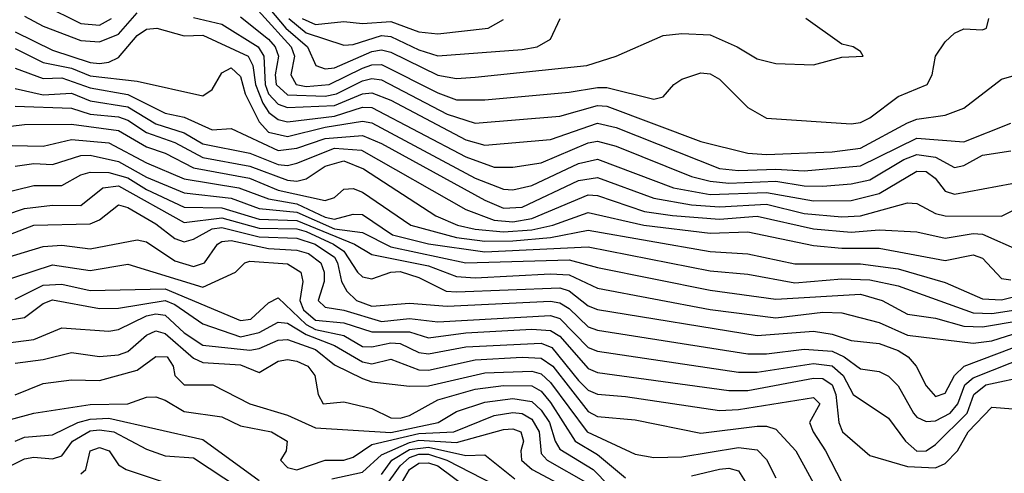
# Model space of a CAD drawing. Header units: metres. Extents: x -51132 to -49532, y -231222 to -229437.
# Tile 443 of 656: x -50159 to -50107, y -230431 to -230407. Entities that reach past the tile are written whole.
import ezdxf

# ---------------------------------------------------------------- set-up
doc = ezdxf.new("R2010")
doc.units = ezdxf.units.M
for name, color, linetype in [('CONTOUR_HALF', 8, 'Continuous'), ('CONTOUR_INDEX', 1, 'Continuous'), ('CONTOUR_INTER', 3, 'Continuous')]:
    doc.layers.add(name, color=color, linetype=linetype)

msp = doc.modelspace()

# ---------------------------------------------------------------- linework, layer by layer
at = {"layer": 'CONTOUR_HALF'}
for points, elevation in [([(-50158.08, -230406.528), (-50156.08, -230407.514), (-50155.08, -230407.615), (-50154.451, -230407.259)], 44.5), ([(-50146.017, -230406.759), (-50145.159, -230407.759), (-50144.007, -230408.759), (-50143.562, -230409.759), (-50143.08, -230409.931), (-50142.58, -230409.875), (-50140.58, -230409.009), (-50140.08, -230408.924), (-50139.58, -230409.039), (-50137.08, -230410.276), (-50136.08, -230410.446), (-50135.08, -230410.381), (-50129.15, -230409.759), (-50127.583, -230409.259), (-50125.08, -230408.15), (-50124.08, -230408.044), (-50122.58, -230408.127), (-50121.14, -230408.759), (-50120.08, -230409.395), (-50119.08, -230409.649), (-50117.08, -230409.722), (-50115.58, -230409.303), (-50114.439, -230409.259), (-50114.58, -230409.003), (-50114.964, -230408.759), (-50115.58, -230408.62), (-50117.497, -230407.259)], 43.5), ([(-50147.58, -230407.159), (-50146.08, -230408.352), (-50145.727, -230408.759), (-50145.551, -230409.259), (-50145.727, -230410.259), (-50145.682, -230410.759), (-50145.08, -230411.313), (-50143.08, -230411.391), (-50142.476, -230411.259), (-50141.08, -230410.574), (-50140.58, -230410.443), (-50140.08, -230410.511), (-50136.58, -230412.344), (-50135.08, -230412.816), (-50130.58, -230412.442), (-50128.58, -230411.889), (-50128.08, -230411.916), (-50123.08, -230413.802), (-50120.58, -230414.412), (-50119.58, -230414.49), (-50116.08, -230414.355), (-50114.58, -230414.157), (-50112.08, -230412.807), (-50111.58, -230412.618), (-50110.08, -230412.405), (-50109.08, -230412.025), (-50107.08, -230410.489), (-50106.279, -230410.259)], 44.5), ([(-50144.288, -230407.259), (-50143.58, -230407.563), (-50142.08, -230407.411), (-50141.08, -230407.525), (-50139.58, -230407.405), (-50138.08, -230407.963), (-50137.08, -230408.068), (-50134.388, -230407.759), (-50133.58, -230407.313)], 42.5), ([(-50159.58, -230407.957), (-50157.58, -230408.939), (-50155.58, -230409.602), (-50155.08, -230409.639), (-50154.58, -230409.574), (-50154.08, -230409.32), (-50153.08, -230408.163), (-50152.58, -230407.818), (-50152.04, -230407.759), (-50150.58, -230408.182), (-50149.58, -230408.146), (-50147.166, -230409.259), (-50146.915, -230409.759), (-50146.779, -230410.759), (-50146.392, -230411.759), (-50146.065, -230412.259), (-50145.58, -230412.624), (-50145.08, -230412.753), (-50142.58, -230412.449), (-50141.08, -230411.978), (-50140.58, -230411.997), (-50135.58, -230414.617), (-50134.08, -230415.171), (-50133.08, -230415.161), (-50131.58, -230414.933), (-50129.08, -230413.867), (-50128.58, -230413.785), (-50127.58, -230414.053), (-50123.58, -230415.66), (-50122.58, -230415.916), (-50121.58, -230416.016), (-50119.08, -230415.912), (-50117.58, -230416.154), (-50116.58, -230416.178), (-50115.08, -230416.061), (-50114.08, -230415.844), (-50112.267, -230414.759), (-50111.58, -230414.49), (-50110.58, -230414.641), (-50109.58, -230415.192), (-50109.08, -230415.071), (-50108.08, -230414.534), (-50106.58, -230414.305)], 45.5), ([(-50159.58, -230409.9), (-50158.08, -230410.452), (-50157.08, -230410.41), (-50155.58, -230410.942), (-50153.58, -230411.289), (-50151.58, -230412.283), (-50150.58, -230412.512), (-50149.08, -230413.174), (-50148.08, -230413.101), (-50145.58, -230414.273), (-50144.58, -230414.159), (-50143.08, -230413.632), (-50141.08, -230413.488), (-50140.08, -230413.909), (-50134.58, -230416.924), (-50133.58, -230417.343), (-50132.58, -230417.302), (-50129.58, -230415.87), (-50128.58, -230415.707), (-50125.58, -230416.819), (-50123.58, -230417.177), (-50122.08, -230417.281), (-50119.58, -230417.139), (-50117.58, -230417.628), (-50115.58, -230417.81), (-50114.58, -230417.751), (-50112.08, -230417.067), (-50111.58, -230417.104), (-50110.58, -230417.639), (-50110.08, -230417.752), (-50107.08, -230417.774), (-50106.08, -230417.274)], 46.5), ([(-50159.58, -230411.919), (-50156.58, -230412.017), (-50155.58, -230412.34), (-50154.08, -230412.485), (-50153.58, -230412.662), (-50152.58, -230413.329), (-50151.08, -230413.853), (-50149.58, -230414.646), (-50147.08, -230415.117), (-50145.08, -230415.855), (-50144.58, -230415.907), (-50144.08, -230415.792), (-50143.08, -230415.109), (-50142.08, -230414.833), (-50141.027, -230415.259), (-50137.175, -230417.759), (-50136.022, -230418.259), (-50135.08, -230418.464), (-50133.58, -230418.607), (-50132.08, -230418.497), (-50130.947, -230418.259), (-50129.08, -230417.577), (-50126.118, -230418.259), (-50122.58, -230418.686), (-50120.58, -230418.608), (-50117.08, -230419.329), (-50115.58, -230419.486), (-50113.58, -230419.479), (-50110.08, -230420.141), (-50108.58, -230419.829), (-50108.08, -230420.008), (-50107.08, -230421.086), (-50106.58, -230421.163)], 47.5), ([(-50160.58, -230413.995), (-50158.08, -230414.042), (-50156.58, -230413.7), (-50154.58, -230413.871), (-50152.58, -230414.928), (-50150.58, -230415.778), (-50147.658, -230416.259), (-50146.08, -230416.858), (-50144.58, -230417.119), (-50143.08, -230417.823), (-50142.58, -230417.933), (-50141.58, -230417.661), (-50141.08, -230417.679), (-50139.484, -230418.759), (-50137.58, -230419.247), (-50134.58, -230419.668), (-50129.08, -230419.399), (-50122.58, -230420.681), (-50120.58, -230420.861), (-50118.08, -230421.315), (-50115.58, -230421.109), (-50114.08, -230421.159), (-50112.58, -230421.484), (-50108.58, -230422.912), (-50107.58, -230422.95), (-50106.08, -230422.731)], 48.5), ([(-50163.08, -230417.235), (-50158.58, -230416.141), (-50157.08, -230416.14), (-50156.08, -230415.581), (-50155.58, -230415.435), (-50154.58, -230415.445), (-50153.58, -230415.739), (-50152.58, -230416.357), (-50150.58, -230417.301), (-50148.58, -230417.338), (-50146.58, -230417.926), (-50144.58, -230417.998), (-50141.506, -230419.259), (-50140.58, -230419.806), (-50137.58, -230420.419), (-50136.08, -230420.981), (-50135.08, -230421.051), (-50131.08, -230420.839), (-50130.08, -230420.893), (-50128.58, -230421.611), (-50122.58, -230422.746), (-50119.08, -230423.178), (-50116.58, -230422.892), (-50115.58, -230422.912), (-50113.58, -230423.441), (-50112.08, -230424.104), (-50108.58, -230424.53), (-50107.58, -230424.407), (-50106.08, -230423.926)], 49.5), ([(-50161.08, -230419.211), (-50158.58, -230418.258), (-50155.58, -230418.183), (-50155.08, -230417.968), (-50154.08, -230417.167), (-50153.58, -230417.32), (-50152.08, -230418.182), (-50151.08, -230418.967), (-50150.58, -230419.134), (-50150.08, -230419.004), (-50149.08, -230418.448), (-50148.58, -230418.385), (-50146.58, -230418.883), (-50144.58, -230418.953), (-50143.606, -230419.259), (-50142.58, -230419.954), (-50142.408, -230420.259), (-50142.209, -230421.259), (-50141.927, -230421.759), (-50141.403, -230422.259), (-50140.58, -230422.558), (-50138.58, -230422.413), (-50136.58, -230422.567), (-50131.08, -230422.307), (-50130.58, -230422.381), (-50130.08, -230422.682), (-50129.08, -230423.662), (-50128.58, -230423.846), (-50120.58, -230425.104), (-50119.58, -230425.101), (-50117.58, -230424.848), (-50116.08, -230424.958), (-50115.442, -230425.259), (-50114.58, -230425.91), (-50113.58, -230426.036), (-50113.08, -230426.291), (-50112.58, -230426.798), (-50111.764, -230428.259), (-50111.58, -230428.475), (-50111.08, -230428.702), (-50110.58, -230428.671), (-50109.815, -230428.259), (-50109.394, -230427.759), (-50109.02, -230426.759), (-50108.58, -230426.379), (-50105.58, -230425.186)], 50.5), ([(-50160.58, -230421.341), (-50157.58, -230420.366), (-50155.58, -230420.659), (-50153.58, -230420.326), (-50149.58, -230421.553), (-50147.85, -230420.759), (-50147.342, -230420.259), (-50147.08, -230420.17), (-50145.08, -230420.318), (-50144.37, -230420.759), (-50144.264, -230421.259), (-50144.418, -230422.259), (-50144.224, -230422.759), (-50143.58, -230423.31), (-50142.08, -230423.452), (-50140.58, -230423.931), (-50138.58, -230423.931), (-50137.58, -230424.246), (-50135.58, -230423.979), (-50132.08, -230423.797), (-50131.08, -230423.856), (-50130.58, -230424.159), (-50129.08, -230425.892), (-50128.58, -230426.089), (-50121.58, -230427.063), (-50120.58, -230427.052), (-50117.08, -230426.392), (-50116.58, -230426.416), (-50116.08, -230426.753), (-50115.885, -230427.259), (-50115.731, -230428.759), (-50115.53, -230429.259), (-50114.08, -230430.512), (-50112.08, -230431.106), (-50110.58, -230431.167), (-50110.08, -230430.935), (-50109.409, -230430.259), (-50108.857, -230429.259), (-50107.58, -230427.937), (-50105.08, -230428.132)], 51.5), ([(-50160.58, -230423.416), (-50159.08, -230423.169), (-50158.08, -230422.42), (-50157.58, -230422.23), (-50155.08, -230422.693), (-50154.08, -230422.679), (-50151.58, -230422.267), (-50151.08, -230422.476), (-50149.58, -230423.512), (-50147.58, -230424.19), (-50146.58, -230423.975), (-50145.58, -230423.418), (-50145.08, -230423.466), (-50144.08, -230424.065), (-50142.58, -230424.658), (-50141.08, -230425.537), (-50140.58, -230425.634), (-50139.58, -230425.393), (-50138.08, -230425.959), (-50137.58, -230425.965), (-50135.08, -230425.423), (-50132.58, -230425.275), (-50131.58, -230425.33), (-50130.959, -230425.759), (-50129.08, -230428.167), (-50128.58, -230428.435), (-50126.58, -230428.608), (-50123.08, -230429.318), (-50120.08, -230428.96), (-50119.58, -230428.95), (-50119.08, -230429.111), (-50118.026, -230430.259), (-50115.832, -230434.259)], 52.5), ([(-50159.58, -230425.593), (-50158.08, -230425.402), (-50156.58, -230425.024), (-50155.08, -230425.239), (-50154.08, -230425.16), (-50153.58, -230424.983), (-50152.58, -230424.106), (-50152.08, -230423.882), (-50151.58, -230424.015), (-50150.08, -230425.337), (-50149.58, -230425.572), (-50147.58, -230425.687), (-50146.58, -230426.092), (-50145.58, -230425.492), (-50145.08, -230425.397), (-50144.58, -230425.493), (-50144, -230425.759), (-50143.623, -230426.259), (-50143.449, -230427.259), (-50143.178, -230427.759), (-50142.08, -230427.662), (-50140.58, -230428.011), (-50139.58, -230428.51), (-50139.08, -230428.528), (-50138.58, -230428.38), (-50137.08, -230427.548), (-50135.08, -230426.989), (-50133.58, -230426.78), (-50132.08, -230426.805), (-50131.58, -230427.093), (-50131.08, -230427.687), (-50129.764, -230429.759), (-50128.58, -230430.459), (-50127.08, -230431.697)], 53.5), ([(-50161.08, -230428.937), (-50158.58, -230428.267), (-50155.58, -230427.792), (-50153.58, -230427.76), (-50152.58, -230427.416), (-50152.08, -230427.391), (-50151.58, -230427.561), (-50150.58, -230428.177), (-50148.58, -230428.464), (-50147.58, -230428.939), (-50145.928, -230429.259), (-50145.098, -230429.759), (-50145.151, -230430.259), (-50145.456, -230430.759), (-50145.08, -230431.155), (-50144.58, -230431.278), (-50143.08, -230430.772), (-50142.08, -230430.767), (-50141.58, -230430.607), (-50140.58, -230429.937), (-50138.08, -230429.341), (-50136.218, -230429.259), (-50134.08, -230428.391), (-50133.08, -230428.231), (-50132.58, -230428.284), (-50132.08, -230428.584), (-50131.689, -230429.259), (-50131.58, -230430.401), (-50131.256, -230430.759), (-50129.08, -230432.007)], 54.5), ([(-50160.209, -230431.259), (-50159.08, -230430.696), (-50158.58, -230430.604), (-50157.58, -230430.684), (-50157.08, -230430.531), (-50156.515, -230429.759), (-50155.58, -230429.209), (-50155.08, -230429.148), (-50154.312, -230429.259), (-50152.58, -230430.182), (-50151.58, -230430.54), (-50150.08, -230430.645), (-50147.63, -230432.259)], 55.5), ([(-50140.08, -230431.531), (-50139.522, -230430.759), (-50138.58, -230430.192), (-50137.58, -230430.067), (-50135.58, -230430.508), (-50134.58, -230430.484), (-50132.974, -230431.759)], 55.5), ([(-50139.455, -230432.759), (-50138.58, -230431.252), (-50138.08, -230430.927), (-50137.58, -230430.903), (-50137.08, -230431.071), (-50134.58, -230432.921)], 56.5), ([(-50123.58, -230431.592), (-50122.08, -230431.241), (-50121.58, -230431.192), (-50121.08, -230431.339), (-50120.18, -230432.759)], 53.5)]:
    msp.add_lwpolyline(points, dxfattribs=dict(at, elevation=elevation))
at = {"layer": 'CONTOUR_INDEX'}
for points, elevation in [([(-50159.08, -230407.12), (-50158.08, -230407.656), (-50156.08, -230408.415), (-50155.08, -230408.501), (-50154.08, -230408.089), (-50153.08, -230406.957)], 45), ([(-50150.08, -230407.193), (-50148.58, -230407.556), (-50146.641, -230408.759), (-50146.336, -230409.259), (-50146.263, -230410.759), (-50146.093, -230411.259), (-50145.58, -230411.816), (-50145.08, -230411.994), (-50142.58, -230411.887), (-50141.08, -230411.268), (-50140.58, -230411.208), (-50139.58, -230411.595), (-50135.58, -230413.719), (-50134.58, -230413.994), (-50131.08, -230413.699), (-50128.58, -230412.828), (-50127.58, -230413.06), (-50122.08, -230415.23), (-50121.08, -230415.352), (-50119.08, -230415.267), (-50117.58, -230415.36), (-50114.58, -230415.087), (-50111.58, -230413.616), (-50109.08, -230413.812), (-50106.58, -230412.822)], 45), ([(-50161.08, -230418.041), (-50159.08, -230417.361), (-50157.58, -230417.184), (-50156.08, -230417.206), (-50154.903, -230416.259), (-50154.08, -230416.158), (-50150.58, -230418.119), (-50148.58, -230417.863), (-50146.58, -230418.413), (-50144.58, -230418.447), (-50144.08, -230418.595), (-50142.62, -230419.259), (-50142.08, -230419.632), (-50141.349, -230420.759), (-50141.08, -230420.995), (-50140.58, -230421.11), (-50139.58, -230420.763), (-50139.08, -230420.721), (-50138.08, -230421.042), (-50136.623, -230421.759), (-50136.08, -230421.805), (-50130.58, -230421.587), (-50130.08, -230421.744), (-50129.08, -230422.549), (-50128.58, -230422.735), (-50120.08, -230424.13), (-50117.08, -230423.897), (-50116.08, -230424.063), (-50115.08, -230424.401), (-50113.58, -230424.559), (-50112.58, -230424.924), (-50112.037, -230425.259), (-50111.623, -230425.759), (-50111.08, -230426.81), (-50110.58, -230427.37), (-50110.08, -230427.195), (-50109.573, -230426.259), (-50109.054, -230425.759), (-50105.58, -230424.44)], 50), ([(-50159.58, -230429.759), (-50159.08, -230429.534), (-50157.58, -230429.409), (-50156.238, -230428.759), (-50155.58, -230428.575), (-50154.58, -230428.519), (-50149.58, -230429.655), (-50146.58, -230431.848)], 55), ([(-50142.714, -230431.759), (-50141.08, -230431.4), (-50140.08, -230430.488), (-50138.58, -230429.821), (-50138.08, -230429.704), (-50136.08, -230429.816), (-50133.58, -230429.139), (-50133.08, -230429.089), (-50132.649, -230429.259), (-50132.513, -230429.759), (-50132.65, -230430.259), (-50132.622, -230430.759), (-50132.05, -230431.259), (-50129.58, -230432.569)], 55)]:
    msp.add_lwpolyline(points, dxfattribs=dict(at, elevation=elevation))
at = {"layer": 'CONTOUR_INTER'}
for points, elevation in [([(-50148.042, -230405.259), (-50144.881, -230408.759), (-50144.711, -230409.259), (-50144.907, -230410.259), (-50144.607, -230410.759), (-50144.08, -230410.871), (-50142.855, -230410.759), (-50141.08, -230409.896), (-50140.58, -230409.715), (-50140.08, -230409.706), (-50137.08, -230411.206), (-50136.08, -230411.575), (-50134.58, -230411.576), (-50130.08, -230411.172), (-50128.58, -230410.916), (-50128.08, -230410.925), (-50125.58, -230411.543), (-50125.08, -230411.421), (-50124.514, -230410.759), (-50124.08, -230410.486), (-50123.08, -230410.147), (-50122.58, -230410.198), (-50122.08, -230410.481), (-50120.58, -230411.982), (-50119.58, -230412.553), (-50115.08, -230412.86), (-50114.58, -230412.788), (-50114.08, -230412.534), (-50112.58, -230411.411), (-50111.038, -230410.759), (-50110.757, -230410.259), (-50110.594, -230409.259), (-50110.08, -230408.5), (-50109.58, -230408.031), (-50109.08, -230407.793), (-50108.08, -230407.856), (-50107.869, -230407.759), (-50107.741, -230407.259)], 44), ([(-50145.005, -230407.259), (-50144.08, -230408.02), (-50142.08, -230408.664), (-50141.58, -230408.643), (-50140.08, -230408.165), (-50139.58, -230408.213), (-50138.08, -230408.923), (-50137.08, -230409.237), (-50132.58, -230408.897), (-50131.792, -230408.759), (-50131.08, -230408.356), (-50130.569, -230407.259)], 43), ([(-50159.58, -230408.852), (-50158.08, -230409.601), (-50156.58, -230409.9), (-50155.58, -230410.298), (-50153.08, -230410.587), (-50149.58, -230411.363), (-50149.08, -230411.029), (-50148.58, -230410.151), (-50148.08, -230409.885), (-50147.58, -230410.334), (-50147.337, -230411.259), (-50146.593, -230412.759), (-50146.08, -230413.3), (-50145.08, -230413.532), (-50143.08, -230413.038), (-50141.08, -230412.716), (-50140.58, -230412.812), (-50135.08, -230415.754), (-50133.58, -230416.343), (-50133.08, -230416.366), (-50132.08, -230416.146), (-50129.58, -230414.971), (-50128.58, -230414.746), (-50124.53, -230416.259), (-50122.58, -230416.612), (-50119.58, -230416.509), (-50117.08, -230416.956), (-50115.08, -230416.944), (-50113.58, -230416.575), (-50111.58, -230415.379), (-50111.08, -230415.402), (-50110.602, -230415.759), (-50110.08, -230416.449), (-50109.58, -230416.602), (-50104.996, -230415.759)], 46), ([(-50159.58, -230410.975), (-50158.08, -230411.309), (-50156.58, -230411.231), (-50155.58, -230411.635), (-50153.58, -230411.96), (-50152.08, -230412.855), (-50150.58, -230413.346), (-50149.58, -230413.92), (-50147.08, -230414.429), (-50145.58, -230415.022), (-50145.08, -230415.071), (-50144.58, -230414.951), (-50142.58, -230414.153), (-50141.135, -230414.259), (-50135.58, -230417.423), (-50134.08, -230417.991), (-50133.08, -230418.071), (-50132.08, -230417.903), (-50129.08, -230416.636), (-50128.58, -230416.671), (-50126.08, -230417.524), (-50124.58, -230417.743), (-50122.08, -230417.932), (-50120.08, -230417.783), (-50117.08, -230418.455), (-50115.08, -230418.632), (-50113.58, -230418.493), (-50111.58, -230418.617), (-50110.08, -230418.943), (-50108.58, -230418.697), (-50108.08, -230418.726), (-50106.08, -230419.612)], 47), ([(-50161.58, -230413.195), (-50159.08, -230412.892), (-50156.58, -230412.882), (-50154.08, -230413.218), (-50152.58, -230414.09), (-50151.58, -230414.413), (-50150.08, -230415.193), (-50147.101, -230415.759), (-50145.58, -230416.382), (-50143.08, -230416.938), (-50142.58, -230416.785), (-50142.08, -230416.344), (-50141.58, -230416.298), (-50141.08, -230416.496), (-50138.508, -230418.259), (-50136.08, -230418.907), (-50134.58, -230419.105), (-50133.08, -230419.081), (-50131.08, -230418.909), (-50129.08, -230418.513), (-50122.58, -230419.651), (-50120.58, -230419.782), (-50118.08, -230420.305), (-50114.58, -230420.31), (-50112.58, -230420.58), (-50110.08, -230421.311), (-50108.08, -230422.167), (-50107.08, -230422.226), (-50105.251, -230421.759)], 48), ([(-50159.58, -230415.108), (-50158.58, -230414.974), (-50157.58, -230415.016), (-50156.08, -230414.542), (-50155.58, -230414.526), (-50154.08, -230414.872), (-50152.58, -230415.691), (-50150.58, -230416.534), (-50148.08, -230416.81), (-50146.58, -230417.369), (-50144.58, -230417.565), (-50142.58, -230418.44), (-50141.08, -230418.645), (-50139.58, -230419.41), (-50135.58, -230420.266), (-50130.08, -230420.105), (-50128.58, -230420.509), (-50122.58, -230421.714), (-50119.08, -230422.189), (-50114.58, -230421.926), (-50113.426, -230422.259), (-50112.08, -230422.983), (-50110.58, -230423.196), (-50109.08, -230423.637), (-50108.08, -230423.668), (-50106.08, -230423.321)], 49), ([(-50161.08, -230420.294), (-50158.08, -230419.381), (-50157.08, -230419.319), (-50155.58, -230419.513), (-50153.08, -230419.042), (-50152.58, -230419.138), (-50151.08, -230420.145), (-50150.08, -230420.445), (-50149.488, -230420.259), (-50148.796, -230419.259), (-50148.58, -230419.127), (-50148.08, -230419.077), (-50146.08, -230419.489), (-50144.58, -230419.585), (-50143.964, -230419.759), (-50143.299, -230420.259), (-50143.128, -230420.759), (-50143.123, -230421.259), (-50143.436, -230422.259), (-50143.08, -230422.623), (-50142.08, -230422.776), (-50140.08, -230423.388), (-50138.58, -230423.228), (-50137.08, -230423.396), (-50131.08, -230423.065), (-50130.58, -230423.228), (-50129.08, -230424.773), (-50128.58, -230424.958), (-50121.08, -230426.085), (-50120.08, -230426.077), (-50117.08, -230425.619), (-50116.08, -230425.744), (-50115.498, -230426.259), (-50114.976, -230427.259), (-50113.08, -230428.524), (-50112.179, -230429.759), (-50111.58, -230430.28), (-50111.08, -230430.27), (-50110.58, -230429.924), (-50108.907, -230428.259), (-50108.538, -230427.259), (-50107.917, -230426.759), (-50105.58, -230426.263)], 51), ([(-50159.58, -230422.192), (-50158.08, -230421.453), (-50157.08, -230421.402), (-50155.58, -230421.734), (-50151.58, -230421.641), (-50147.58, -230423.337), (-50147.022, -230423.259), (-50146.08, -230422.383), (-50145.58, -230422.122), (-50144.08, -230423.541), (-50143.58, -230423.8), (-50142.08, -230424.135), (-50141.08, -230424.71), (-50140.58, -230424.729), (-50139.58, -230424.513), (-50139.08, -230424.558), (-50138.08, -230425.035), (-50137.58, -230425.107), (-50135.58, -230424.725), (-50131.58, -230424.541), (-50131.006, -230424.759), (-50129.58, -230426.517), (-50129.08, -230427.029), (-50128.58, -230427.255), (-50127.08, -230427.37), (-50122.08, -230428.125), (-50121.08, -230428.07), (-50117.08, -230427.431), (-50116.75, -230427.759), (-50117.292, -230428.759), (-50117.099, -230429.259), (-50116.438, -230430.259), (-50115.58, -230431.96)], 52), ([(-50160.08, -230424.54), (-50158.58, -230424.343), (-50157.08, -230423.723), (-50154.58, -230423.898), (-50154.08, -230423.806), (-50152.58, -230423.086), (-50152.08, -230422.974), (-50151.58, -230423.042), (-50150.58, -230423.992), (-50149.58, -230424.635), (-50147.08, -230424.916), (-50146.58, -230424.822), (-50145.58, -230424.369), (-50145.08, -230424.341), (-50143.58, -230424.879), (-50142.58, -230425.694), (-50141.08, -230426.41), (-50140.58, -230426.585), (-50138.58, -230426.825), (-50137.58, -230426.801), (-50134.58, -230426.12), (-50132.08, -230426.018), (-50131.58, -230426.171), (-50131.08, -230426.628), (-50129.119, -230429.259), (-50126.58, -230430.435), (-50125.58, -230430.617), (-50124.08, -230430.593), (-50121.08, -230430.092), (-50120.08, -230430.21), (-50119.58, -230430.732), (-50119.08, -230431.71)], 53), ([(-50159.58, -230427.285), (-50158.08, -230426.685), (-50156.58, -230426.482), (-50155.08, -230426.515), (-50153.08, -230425.978), (-50152.08, -230425.242), (-50151.482, -230425.259), (-50151.16, -230425.759), (-50151.065, -230426.259), (-50150.58, -230426.758), (-50149.042, -230426.759), (-50147.081, -230427.759), (-50145.08, -230428.362), (-50143.58, -230429.041), (-50139.58, -230429.29), (-50137.061, -230428.759), (-50136.08, -230428.178), (-50134.58, -230427.68), (-50133.08, -230427.485), (-50132.08, -230427.642), (-50131.58, -230428.093), (-50131.125, -230428.759), (-50130.827, -230429.759), (-50130.58, -230430.171), (-50128.8, -230431.259), (-50127.08, -230433.016)], 54), ([(-50156.08, -230431.499), (-50155.806, -230431.259), (-50155.584, -230430.259), (-50155.08, -230430.086), (-50154.57, -230430.259), (-50154.08, -230431.008), (-50153.67, -230431.259), (-50151.58, -230431.954)], 56), ([(-50139.928, -230432.259), (-50139.08, -230431.062), (-50138.58, -230430.625), (-50138.08, -230430.446), (-50137.58, -230430.448), (-50136.593, -230430.759), (-50134.08, -230432.067)], 56)]:
    msp.add_lwpolyline(points, dxfattribs=dict(at, elevation=elevation))

doc.saveas('drawing.dxf')
